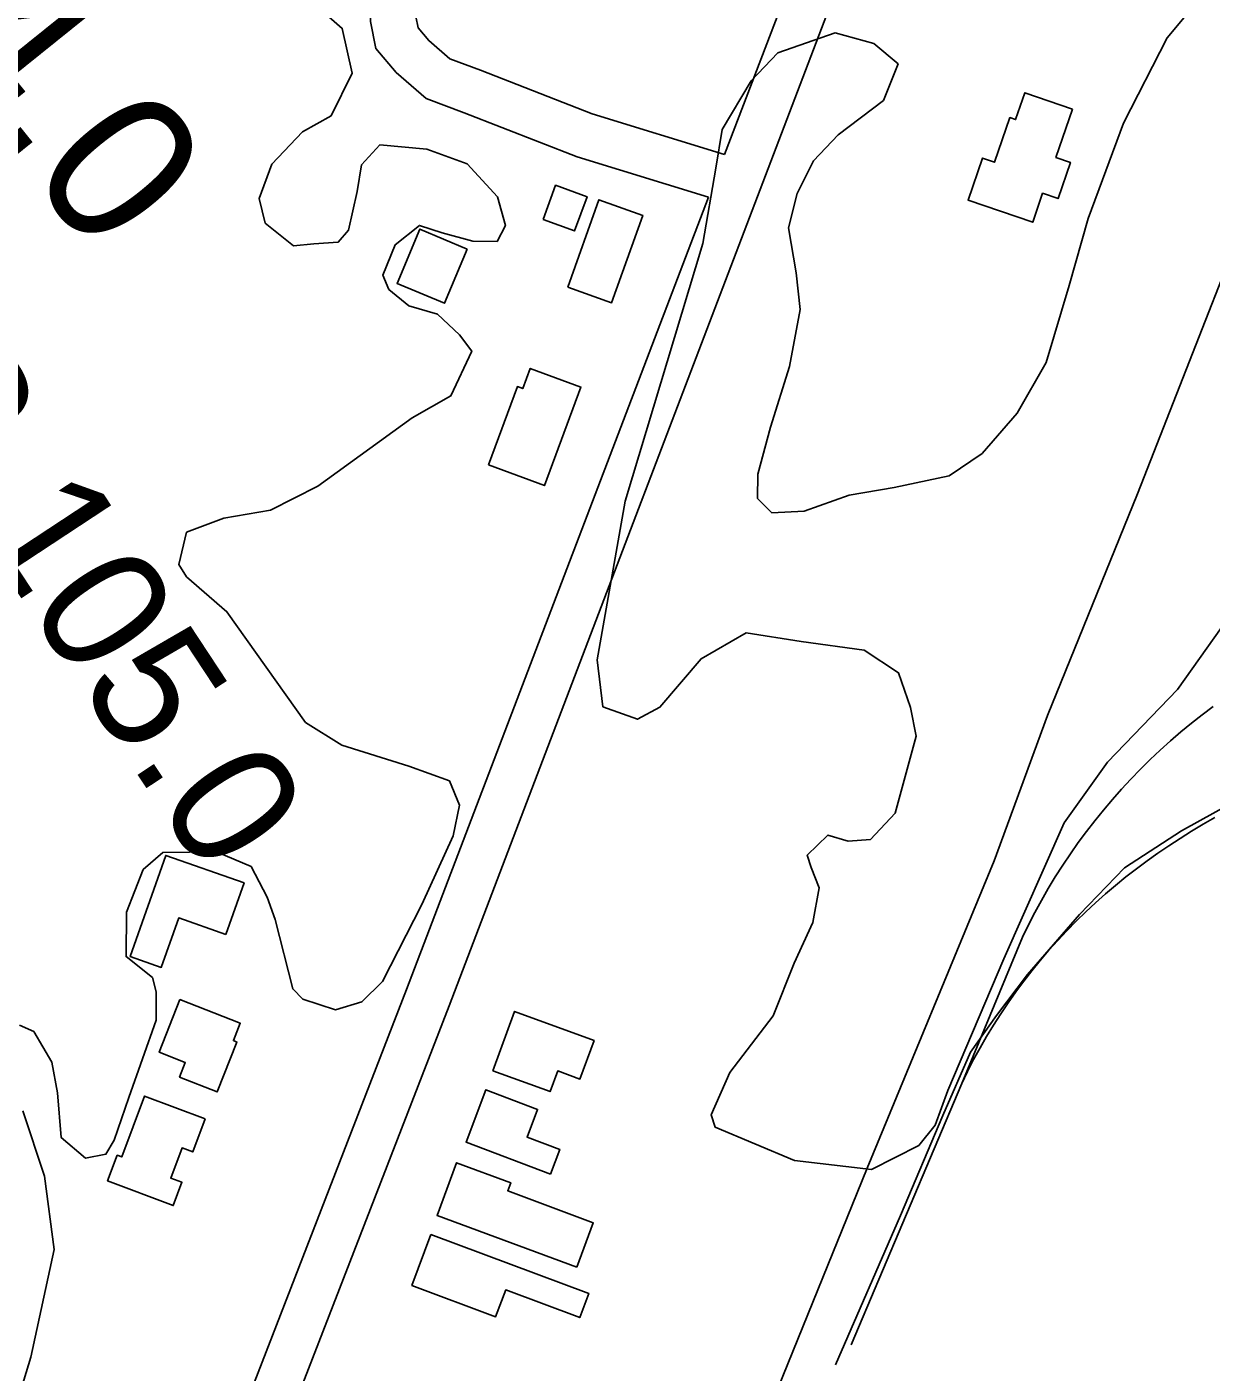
# Model space of a CAD drawing. Extents: x 3625074 to 3663148, y 511451 to 537151.
# Drawn here: x 3654754 to 3655533, y 528195 to 529080 of the extents above; entities that cross this region are included whole.
import ezdxf

# ---------------------------------------------------------------- set-up
doc = ezdxf.new("R2010")
doc.units = 0
for name, color, linetype in [('V-BLDG-OTLN', 7, 'Continuous'), ('V-GRID-MAJR', 7, 'Continuous'), ('V-RAIL-TRAK', 7, 'Continuous'), ('V-RIVR-RANG-IDEN', 7, 'Continuous'), ('V-ROAD-CNTR', 7, 'Continuous'), ('V-SITE-VEGE', 7, 'Continuous'), ('V-SURV-IDEN', 7, 'Continuous'), ('V-TOPO-SHOR', 7, 'Continuous')]:
    doc.layers.add(name, color=color, linetype=linetype)

msp = doc.modelspace()

# ---------------------------------------------------------------- linework, layer by layer
at = {"layer": 'V-BLDG-OTLN'}
for points in [[(3655441.92, 529025.61), (3655431.02, 528993.88), (3655440.54, 528990.6), (3655432.38, 528966.83), (3655422.26, 528970.31), (3655415.72, 528951.26), (3655373.27, 528965.84), (3655382.73, 528993.38), (3655390.66, 528990.66), (3655400.74, 529020.02), (3655404.52, 529018.72), (3655410.58, 529036.38)], [(3655093.76, 528953.06), (3655101.92, 528975.54), (3655122.63, 528968.02), (3655114.46, 528945.54)], [(3655109.93, 528908.47), (3655130.35, 528965.99), (3655159.25, 528955.73), (3655138.82, 528898.21)], [(3655043.83, 528933.61), (3655028.92, 528897.93), (3654997.67, 528910.99), (3655012.6, 528946.68)], [(3655057.8, 528791.55), (3655076.84, 528843.11), (3655080.4, 528841.79), (3655085.29, 528855.04), (3655118.6, 528842.73), (3655094.66, 528777.93)], [(3654885.19, 528482.7), (3654854.11, 528493.59), (3654842.67, 528460.96), (3654822.25, 528468.12), (3654845.59, 528534.7), (3654897.08, 528516.61)], [(3654854.95, 528439.86), (3654894.61, 528424.24), (3654890.1, 528412.81), (3654892.43, 528411.9), (3654879.49, 528379.03), (3654854.65, 528388.82), (3654858.41, 528398.35), (3654841.27, 528405.11)], [(3655060.75, 528392.99), (3655075.03, 528432), (3655127.26, 528412.87), (3655117.99, 528387.55), (3655103.35, 528392.91), (3655098.33, 528379.23)], [(3654871.48, 528361.44), (3654863.33, 528339.63), (3654856.27, 528342.27), (3654848.84, 528322.42), (3654856.22, 528319.66), (3654850.48, 528304.32), (3654807.33, 528320.46), (3654813.66, 528337.39), (3654816.69, 528336.26), (3654831.68, 528376.33)], [(3655098.6, 528324.99), (3655043.07, 528346.06), (3655056.12, 528380.45), (3655090.12, 528367.55), (3655083.23, 528349.38), (3655104.75, 528341.21)], [(3655115.95, 528263.81), (3655024.06, 528297.81), (3655036.89, 528332.48), (3655072.49, 528319.31), (3655070.53, 528314.02), (3655126.76, 528293.03)], [(3655019.97, 528285.25), (3655123.75, 528246.49), (3655117.83, 528230.62), (3655069.14, 528248.8), (3655062.55, 528231.15), (3655007.45, 528251.72)]]:
    msp.add_lwpolyline(points, close=True, dxfattribs=at)
at = {"layer": 'V-GRID-MAJR'}
msp.add_spline([(3655702.35, 517124.99), (3655639.78, 523183.71), (3655577.19, 529244.35), (3655514.6, 535305.02), (3655514.58, 535306.94)], degree=3, dxfattribs=at)
at = {"layer": 'V-RAIL-TRAK'}
for points in [[(3655369.06, 528384.66), (3655408.96, 528480.84), (3655412.93, 528488.97), (3655417.09, 528497), (3655421.43, 528504.94), (3655425.94, 528512.78), (3655430.62, 528520.51), (3655435.48, 528528.14), (3655440.52, 528535.65), (3655445.71, 528543.06), (3655451.08, 528550.34), (3655456.6, 528557.49), (3655462.29, 528564.53), (3655468.13, 528571.43), (3655474.13, 528578.2), (3655480.27, 528584.84), (3655486.57, 528591.33), (3655493.01, 528597.69), (3655499.58, 528603.89), (3655506.3, 528609.95), (3655513.16, 528615.85), (3655520.14, 528621.6), (3655527.25, 528627.19), (3655534.48, 528632.62)], [(3656830.34, 528162.5), (3656703.8, 528221.35), (3656483.69, 528317.3), (3656233.47, 528423.8), (3655817.58, 528597.22), (3655745.75, 528610.79), (3655701.35, 528611.77), (3655660.77, 528605.72), (3655623.58, 528597.03), (3655583.25, 528583.55), (3655546.53, 528569.09), (3655513.53, 528550.9), (3655476.04, 528526.49), (3655446.48, 528495.73), (3655412.26, 528456.28), (3655391.95, 528429.41), (3655374.85, 528405.14), (3655356.68, 528363.47), (3655328.85, 528297.77), (3655286.13, 528199.61)], [(3655296.28, 528212.78), (3655369.06, 528384.66), (3655372.89, 528392.53), (3655376.9, 528400.3), (3655381.1, 528407.98), (3655385.46, 528415.56), (3655390, 528423.04), (3655394.71, 528430.42), (3655399.58, 528437.68), (3655404.63, 528444.83), (3655409.83, 528451.86), (3655415.2, 528458.78), (3655420.72, 528465.56), (3655426.39, 528472.22), (3655432.22, 528478.75), (3655438.2, 528485.14), (3655444.32, 528491.39), (3655450.58, 528497.5), (3655456.98, 528503.47), (3655463.51, 528509.28), (3655470.18, 528514.95), (3655476.98, 528520.46), (3655483.9, 528525.82), (3655490.94, 528531.01), (3655498.09, 528536.04), (3655505.36, 528540.91), (3655512.75, 528545.86), (3655520.25, 528550.63), (3655527.86, 528555.21), (3655535.59, 528559.6)]]:
    msp.add_lwpolyline(points, dxfattribs=at)
at = {"layer": 'V-ROAD-CNTR'}
for points in [[(3655213.13, 528995.81), (3655126.1, 529022.57), (3655052.48, 529051.35), (3655032.33, 529058.78), (3655018.56, 529070.77), (3655011.68, 529079.04), (3655010.1, 529086.56), (3655009.94, 529097.88), (3655015.81, 529122.94), (3655105.7, 529365.13), (3655224.86, 529688.43), (3655250.84, 529755.36), (3655256.73, 529801.53)], [(3655202.43, 528967.72), (3655116.22, 528994.22), (3655041.83, 529023.3), (3655016.78, 529032.54), (3654997.05, 529049.73), (3654983.84, 529065.59), (3654980.15, 529083.24), (3654979.89, 529101.12), (3654987.03, 529131.61), (3655077.56, 529375.54), (3655196.8, 529699.05), (3655221.55, 529762.79), (3655225.5, 529793.81)], [(3655213.13, 528995.81), (3655260.85, 529121.08), (3655287.16, 529156.94), (3655331.35, 529222.66)], [(3654890.45, 528070.19), (3655031.87, 528435.71), (3655287.44, 529106.61), (3655311.71, 529139.69), (3655356.24, 529205.92)], [(3654589.36, 527377.12), (3654643.27, 527516.45), (3654794.2, 527904.57), (3655003.87, 528446.47), (3655202.43, 528967.72)]]:
    msp.add_lwpolyline(points, dxfattribs=at)
at = {"layer": 'V-SITE-VEGE'}
for points in [[(3654924.46, 529111.25), (3654961.67, 529078.76), (3654968.1, 529049.23), (3654954.45, 529021.22), (3654935.6, 529010.68), (3654915.31, 528989.43), (3654907.07, 528966.73), (3654910.94, 528950.62), (3654929.56, 528935.72), (3654942.96, 528936.93), (3654959.05, 528938.13), (3654965.82, 528946.1), (3654971.41, 528971.5), (3654974.25, 528988.89), (3654986.43, 529002.18), (3655017.21, 528999.22), (3655043.91, 528989.6), (3655063.81, 528967.98), (3655069, 528949.18), (3655063.54, 528938.52), (3655047.47, 528938.66), (3655027.43, 528944.2), (3655012.36, 528949.17), (3654996.54, 528936.45), (3654988.32, 528916.43), (3654992.26, 528907.01), (3655005.55, 528896.18), (3655024.26, 528890.65), (3655038.87, 528877.12), (3655046.81, 528866.33), (3655033.15, 528836.98), (3655007.56, 528822.48), (3654945.54, 528777.5), (3654914.58, 528761.71), (3654883.73, 528756.63), (3654859.29, 528747.28), (3654854.08, 528726.03), (3654859.26, 528718.01), (3654885.84, 528694.99), (3654937.42, 528622.19), (3654961.4, 528607.23), (3655005.48, 528593.44), (3655032.18, 528583.82), (3655038.74, 528567.68), (3655034.54, 528547.63), (3655014.03, 528502.27), (3654988.12, 528451.6), (3654974.6, 528438.33), (3654957.14, 528433.13), (3654935.77, 528440.02), (3654929.13, 528446.78), (3654917.49, 528492.43), (3654912.27, 528507.21), (3654901.73, 528527.4), (3654879.05, 528536.98), (3654843.69, 528536.53), (3654830.72, 528525.37), (3654819.75, 528497.34), (3654819.45, 528468.06), (3654836.77, 528454.32), (3654839.36, 528444.92), (3654839.19, 528426.16), (3654821.32, 528375.42), (3654811.69, 528347.38), (3654806.24, 528338.05), (3654792.82, 528335.5), (3654776.87, 528349.04), (3654774.46, 528378.53), (3654770.62, 528398.66), (3654758.75, 528418.86), (3654749.41, 528422.96)], [(3655317.56, 529031.31), (3655287.89, 529008.81), (3655271.66, 528991.55), (3655260.75, 528970.21), (3655255.18, 528947.49), (3655260.27, 528917.97), (3655262.73, 528893.84), (3655255.69, 528856.4), (3655243.27, 528816.32), (3655234.96, 528785.58), (3655234.81, 528769.51), (3655244.1, 528760.05), (3655265.54, 528761.2), (3655295.11, 528771.64), (3655324.62, 528776.73), (3655360.86, 528784.44), (3655382.43, 528798.98), (3655405.44, 528825.56), (3655424.5, 528858.88), (3655439.7, 528909.64), (3655452.15, 528953.73), (3655475.5, 529016.48), (3655504.14, 529072.48), (3655523.1, 529095.08)], [(3655673.03, 529084.34), (3655632.52, 529048.54), (3655600.58, 528924.25), (3655605.7, 528898.76), (3655616.24, 528878.56), (3655610.6, 528847.81), (3655583.04, 528763.67), (3655554.38, 528704.98), (3655510.95, 528643.76), (3655464.97, 528595.95), (3655436.48, 528556.03), (3655396.82, 528466.64), (3655359.86, 528379.9), (3655351.62, 528357.2), (3655340.78, 528343.91), (3655309.83, 528328.11), (3655258.98, 528333.93), (3655206.93, 528355.84), (3655204.33, 528363.9), (3655216.64, 528391.92), (3655245.11, 528429.17), (3655258.82, 528463.87), (3655271.12, 528490.55), (3655275.34, 528513.29)], [(3655275.34, 528513.29), (3655270.11, 528526.73), (3655267.5, 528534.79), (3655281.02, 528548.06), (3655294.38, 528543.92), (3655309.12, 528545.13), (3655325.35, 528562.4), (3655339.21, 528613.17), (3655335.36, 528631.96), (3655327.53, 528654.81), (3655304.9, 528669.75), (3655263.42, 528675.48), (3655227.31, 528681.17), (3655197.68, 528664.02), (3655170.6, 528632.12), (3655155.79, 528624.22), (3655133.09, 528632.46), (3655129.36, 528663.31), (3655147.72, 528767.62), (3655198.83, 528937.29), (3655207.31, 528986.77), (3655211.56, 529012.18), (3655230.61, 529044.16), (3655248.19, 529062.76), (3655285.82, 529075.81), (3655311.21, 529068.88), (3655327.16, 529055.34), (3655317.56, 529031.31)], [(3654751.58, 528366.68), (3654765.92, 528323.69), (3654772.18, 528275.41), (3654756.8, 528204.55), (3654742.99, 528159.13)]]:
    msp.add_lwpolyline(points, dxfattribs=at)
at = {"layer": 'V-TOPO-SHOR'}
msp.add_lwpolyline([(3655861.03, 529742.72), (3655845.63, 529696.56), (3655804.56, 529596.86), (3655761.24, 529475.39), (3655731.33, 529406.22), (3655672.12, 529257.66), (3655635.18, 529164.05), (3655607.99, 529094.17), (3655584.93, 529028.34), (3655484.56, 528772.59), (3655425.37, 528626.76), (3655390.46, 528531.08), (3655306.92, 528328.96), (3655228.92, 528136.32), (3655160.62, 527962.66)], dxfattribs=at)

# ---------------------------------------------------------------- texts
at = {"layer": 'V-RIVR-RANG-IDEN'}
msp.add_text('R-105.0', height=83, rotation=303.37576, dxfattribs=at).set_placement((3654655.17, 528848.61))
at = {"layer": 'V-SURV-IDEN'}
msp.add_text('530+24.0', height=100, rotation=308.81871, dxfattribs=at).set_placement((3654448.22, 529364.19))

doc.saveas('drawing.dxf')
